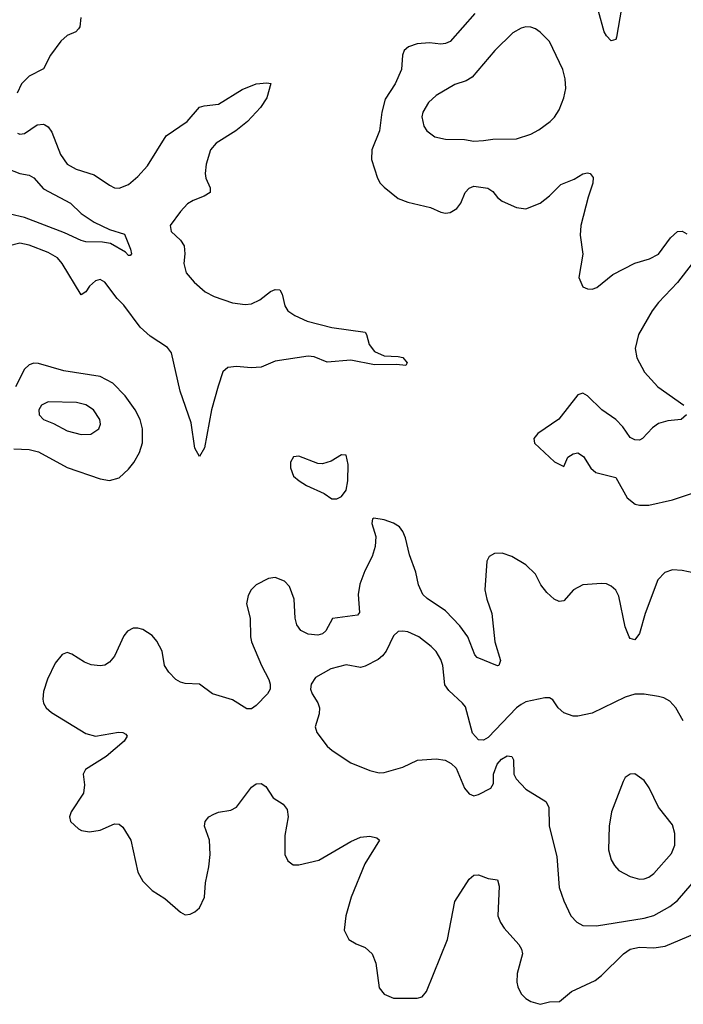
# Model space of a CAD drawing. Header units: inches. Extents: x 1649636 to 1815363, y 506543 to 641975.
# Tile 540 of 656: x 1750570 to 1753375, y 573216 to 577381. Entities that reach past the tile are written whole.
import ezdxf

# ---------------------------------------------------------------- set-up
doc = ezdxf.new("R2010")
doc.units = ezdxf.units.IN
doc.header["$MEASUREMENT"] = 0
doc.layers.add('B7557', color=7, linetype='Continuous')

msp = doc.modelspace()

# ---------------------------------------------------------------- linework, layer by layer
at = {"layer": 'B7557', "color": 5}
for points, elevation in [([(1753113.8, 577430), (1753093, 577307), (1753090, 577297.2), (1753070, 577292), (1753050, 577312.3), (1753041.1, 577330), (1753016.4, 577416.4)], 520), ([(1750828.1, 577390), (1750823.5, 577350), (1750818.6, 577341.4), (1750806.7, 577330), (1750770, 577314), (1750743.7, 577290), (1750700.1, 577230), (1750670, 577172.4), (1750610, 577141.4), (1750577.6, 577110), (1750559.7, 577070)], 480), ([(1752493.3, 577406.7), (1752390, 577288.9), (1752370, 577279.4), (1752350, 577277.3), (1752302.3, 577282.3), (1752250, 577278.6), (1752213.9, 577266.1), (1752195.6, 577250), (1752188.2, 577230), (1752183.9, 577170), (1752157.3, 577110), (1752115.5, 577044.5), (1752100.2, 576990), (1752091.6, 576910), (1752058.2, 576830), (1752056.5, 576790), (1752082.8, 576710), (1752093.4, 576690), (1752110, 576672), (1752170, 576624.9), (1752210, 576608.3), (1752306.7, 576586.7), (1752350, 576566.7), (1752370, 576562.4), (1752390, 576564.9), (1752417.8, 576582.2), (1752435.2, 576604.8), (1752453.3, 576650), (1752470, 576668.9), (1752490, 576676.3), (1752548.4, 576668.4), (1752570, 576654), (1752590, 576628.7), (1752610, 576613.7), (1752670, 576586.7), (1752710, 576580.3), (1752770, 576604.6), (1752810, 576635.3), (1752857, 576683), (1752913.9, 576706.1), (1752950, 576728.8), (1752970, 576733.1), (1752981, 576730), (1752993.6, 576713.6), (1752993.4, 576690), (1752972.8, 576630), (1752941.8, 576510), (1752939.3, 576470), (1752950.3, 576389.7), (1752933, 576290), (1752950, 576251), (1752970, 576243), (1752990, 576241.6), (1753010, 576248.5), (1753077.6, 576302.4), (1753170, 576351.5), (1753232, 576370), (1753270, 576389.2), (1753321.4, 576458.6), (1753350, 576484.9), (1753370, 576487), (1753390, 576475.3)], 520), ([(1750561.3, 576901.3), (1750570, 576896.3), (1750590, 576899.5), (1750644.3, 576935.7), (1750670, 576939.3), (1750676.2, 576936.2), (1750690, 576928), (1750705.2, 576905.2), (1750742, 576810), (1750770, 576770.2), (1750808.4, 576748.4), (1750884.2, 576724.2), (1750950, 576680.9), (1750970, 576670.3), (1750990, 576667.7), (1751030, 576683.6), (1751070, 576717.3), (1751110, 576762.7), (1751188.5, 576890), (1751278.5, 576950), (1751330, 577010.4), (1751350, 577017), (1751410, 577023.9), (1751510, 577084.9), (1751569, 577110), (1751614, 577114), (1751631, 577111), (1751614.6, 577050), (1751587.4, 577010), (1751533.6, 576950), (1751484.2, 576910), (1751401.1, 576858.9), (1751376.4, 576830), (1751357.8, 576770), (1751354.1, 576730), (1751356.1, 576710), (1751375.5, 576670), (1751374.6, 576650), (1751350, 576633.8), (1751303.5, 576616.5), (1751278.6, 576601.4), (1751249.2, 576570), (1751206, 576510), (1751210, 576484.9), (1751250, 576448.4), (1751265, 576424.9), (1751268.3, 576390), (1751263.5, 576350), (1751274, 576310), (1751307.7, 576270), (1751353.6, 576230), (1751391.8, 576210), (1751470, 576183.8), (1751523.5, 576176.5), (1751550, 576178.3), (1751584.5, 576195.5), (1751630, 576231.1), (1751650, 576239.6), (1751670, 576237.6), (1751679.5, 576219.5), (1751690.2, 576170), (1751703.6, 576150), (1751732.9, 576130), (1751785.7, 576105.7), (1751890, 576079.6), (1752030, 576059.3), (1752036.5, 576050), (1752046.9, 576006.9), (1752070, 575977.3), (1752110, 575958.4), (1752170, 575956.9), (1752190, 575952), (1752207.3, 575930), (1752202, 575918), (1752162.9, 575922.9), (1752070, 575921.4), (1751970, 575940.2), (1751870, 575932.4), (1751814.4, 575954.4), (1751790, 575957.8), (1751650, 575937.2), (1751590, 575910.5), (1751547.9, 575907.9), (1751486.6, 575913.4), (1751450.2, 575909.8), (1751429.2, 575890.8), (1751408.6, 575831.4), (1751380.9, 575730), (1751350.7, 575569.3), (1751330, 575533.2), (1751310, 575569.2), (1751295.4, 575675.4), (1751248.7, 575810), (1751211.6, 575971.6), (1751194.3, 575994.3), (1751121.8, 576041.8), (1751079.9, 576079.9), (1751010, 576174), (1750982.1, 576202.1), (1750930, 576271.3), (1750910, 576281.7), (1750890, 576276.4), (1750865.7, 576254.3), (1750850, 576229.6), (1750830, 576216.9), (1750750, 576349.7), (1750730, 576373.5), (1750690, 576396.8), (1750610, 576426.9), (1750570, 576435.4), (1750470, 576409.8)], 480), ([(1750513.4, 576753.4), (1750570, 576730.8), (1750610, 576723.5), (1750630, 576711.6), (1750670, 576666), (1750785, 576605), (1750830, 576561.7), (1750884.5, 576524.5), (1750950, 576494), (1751013.6, 576473.6), (1751039, 576410), (1751042.8, 576390), (1751036.7, 576383.3), (1751030, 576382.9), (1751017.7, 576397.7), (1750954.3, 576434.3), (1750920.3, 576440.3), (1750850, 576441.2), (1750830, 576446.3), (1750759.1, 576479.1), (1750590, 576543.7), (1750530, 576558.8)], 460), ([(1753413.2, 576350), (1753351.1, 576268.9), (1753270, 576184.5), (1753243.2, 576150), (1753185.6, 576050), (1753171.1, 575990), (1753178.8, 575950), (1753211.3, 575890), (1753268, 575828), (1753377.6, 575750)], 520), ([(1750545.3, 575565.3), (1750610, 575562.5), (1750650, 575553.7), (1750770, 575486.9), (1750910, 575439.2), (1750950, 575431.4), (1750990, 575443.2), (1751030, 575479.6), (1751052, 575508.1), (1751076.2, 575550), (1751088.5, 575591.5), (1751088.5, 575650), (1751079.1, 575690), (1751058.6, 575730), (1751015.9, 575790), (1750963.3, 575843.3), (1750910, 575871.9), (1750756.2, 575896.2), (1750650, 575927.1), (1750630, 575927.7), (1750610, 575921.5), (1750590, 575903.1), (1750551.7, 575828.3)], 520), ([(1753388.4, 575710), (1753366, 575690), (1753310, 575684.1), (1753270, 575672.8), (1753244.8, 575655.2), (1753202.4, 575610), (1753190, 575602.7), (1753170, 575603.5), (1753150, 575613.3), (1753118.9, 575658.9), (1753090, 575689.7), (1753030.6, 575730.6), (1752970, 575789.6), (1752950, 575800.7), (1752930, 575794), (1752848.3, 575691.7), (1752760.7, 575630), (1752742.8, 575610), (1752746, 575590), (1752830, 575510.6), (1752870, 575491.3), (1752887, 575530), (1752910, 575544.6), (1752930, 575548.9), (1752952.9, 575532.8), (1752983.9, 575483.9), (1753005.1, 575465.1), (1753090, 575444.4), (1753138, 575358), (1753171.9, 575331.9), (1753190, 575326.8), (1753230, 575327.8), (1753330, 575350.2), (1753410, 575376.9)], 520), ([(1753450, 575034.5), (1753370, 575051.6), (1753330, 575054), (1753297.5, 575042.5), (1753267.8, 575012.2), (1753214.2, 574870), (1753190, 574785.2), (1753170, 574758), (1753150, 574763.7), (1753146.9, 574770), (1753130, 574813.2), (1753103.3, 574943.3), (1753090, 574967.8), (1753070, 574985.4), (1753050, 574994.5), (1753030, 574996.8), (1752950, 574991), (1752911.1, 574968.9), (1752870, 574922.4), (1752850, 574919.7), (1752829.9, 574929.9), (1752797.7, 574957.7), (1752773.1, 574990), (1752750, 575035.6), (1752710, 575075.4), (1752650, 575111), (1752610, 575124.2), (1752576.4, 575123.6), (1752554, 575110), (1752544.9, 575090), (1752536.5, 574970), (1752545.2, 574930), (1752566.1, 574870), (1752578.9, 574750), (1752601.7, 574670), (1752594.8, 574650), (1752590, 574648), (1752503.4, 574683.4), (1752494, 574694), (1752464.3, 574770), (1752430, 574817.1), (1752370, 574881.2), (1752292.2, 574932.2), (1752273.8, 574950), (1752255.2, 574990), (1752244.1, 575044.1), (1752218, 575118), (1752201.3, 575190), (1752190, 575216), (1752175.2, 575235.2), (1752150, 575251.8), (1752110, 575265.2), (1752067.1, 575272.9), (1752062, 575270), (1752058, 575250), (1752075.2, 575195.2), (1752072.7, 575152.7), (1752060.3, 575110), (1752029.1, 575050), (1752007.2, 574992.8), (1752001, 574950), (1752006.5, 574873.5), (1751997.8, 574862.2), (1751891.7, 574848.3), (1751863.5, 574796.5), (1751850, 574783.5), (1751830, 574777.1), (1751790, 574781.8), (1751757.7, 574797.7), (1751741.2, 574821.2), (1751734.6, 574850), (1751729.8, 574930), (1751710, 574984.2), (1751690, 575005.7), (1751650, 575020.9), (1751622.2, 575017.8), (1751570, 574991.1), (1751548.7, 574970), (1751535.1, 574944.9), (1751529.1, 574910.9), (1751544.5, 574850), (1751545, 574770), (1751549.2, 574750), (1751591.9, 574650), (1751623.5, 574590), (1751628.4, 574570), (1751628.1, 574550), (1751617.8, 574530), (1751570, 574480.4), (1751550, 574465.8), (1751530, 574465.6), (1751470, 574504.4), (1751384.5, 574530), (1751329.7, 574569.8), (1751270, 574573.7), (1751250, 574578.7), (1751230.4, 574590.4), (1751200.6, 574620.6), (1751182.5, 574650), (1751172.5, 574710), (1751150, 574753), (1751130, 574776.9), (1751090, 574801.6), (1751070, 574807.8), (1751050, 574807.8), (1751025.2, 574794.8), (1751010, 574774.5), (1750971.4, 574688.6), (1750950, 574662.9), (1750930, 574651.3), (1750910, 574647.9), (1750872.3, 574652.3), (1750843.6, 574663.6), (1750790, 574697.6), (1750770, 574703.7), (1750750, 574696), (1750720.4, 574659.6), (1750687.8, 574592.2), (1750670, 574539.3), (1750667.4, 574507.4), (1750671, 574490), (1750682.2, 574470), (1750705, 574450), (1750850, 574361.2), (1750890, 574351.2), (1750987.8, 574367.8), (1751006.3, 574366.3), (1751018.6, 574358.6), (1751024, 574350), (1751012.1, 574330), (1750935.1, 574264.9), (1750848, 574210), (1750837.8, 574190), (1750844.4, 574144.4), (1750840.1, 574110), (1750787.6, 574030), (1750781.1, 574010), (1750784.4, 573990), (1750818.2, 573958.2), (1750831.5, 573951.5), (1750865.5, 573945.5), (1750910, 573952.6), (1750970, 573979.6), (1750990, 573977.7), (1751006.2, 573966.2), (1751040.2, 573910), (1751070, 573774.8), (1751090, 573737.1), (1751130, 573697.4), (1751183.4, 573663.4), (1751250, 573606), (1751270, 573594.8), (1751290, 573597.3), (1751310, 573607.3), (1751330, 573624.9), (1751351.1, 573670), (1751355.4, 573730), (1751370, 573798), (1751375.6, 573850), (1751372, 573910), (1751351.2, 573970), (1751353.3, 573990), (1751369.6, 574010), (1751390, 574021.1), (1751410, 574028.9), (1751462.7, 574037.3), (1751487, 574050), (1751550, 574134.9), (1751570, 574148.4), (1751590, 574150.3), (1751610, 574137), (1751642, 574090), (1751683, 574063), (1751700.5, 574040.5), (1751705.3, 574010), (1751690.3, 573930), (1751690.4, 573850.4), (1751703.9, 573823.9), (1751726.1, 573806.1), (1751750, 573806), (1751834.1, 573825.9), (1751970, 573904.9), (1752010, 573922.8), (1752050, 573927.7), (1752080.3, 573920.3), (1752090.4, 573910), (1752028.9, 573811.1), (1751971.2, 573670), (1751947.9, 573590), (1751942, 573530), (1751960.7, 573490), (1751991.7, 573471.7), (1752030, 573457), (1752059.5, 573430), (1752075.6, 573390), (1752090, 573286.8), (1752110, 573259.3), (1752150, 573242.4), (1752250, 573242), (1752271.6, 573248.4), (1752290, 573270.8), (1752377.7, 573490), (1752409.3, 573650.7), (1752470, 573746), (1752490, 573762.4), (1752510, 573764.4), (1752550, 573748.4), (1752590, 573742.8), (1752596.2, 573716.2), (1752591.3, 573590), (1752602.3, 573562.3), (1752618.3, 573538.3), (1752679.6, 573470), (1752691.7, 573450), (1752696, 573430), (1752673.3, 573346.7), (1752671.3, 573310), (1752675.8, 573290), (1752690, 573261.3), (1752710, 573240.9), (1752730, 573229), (1752770, 573216.5), (1752810, 573226.7), (1752851.1, 573228.9), (1752902.7, 573270), (1753002.5, 573317.5), (1753030, 573337.7), (1753122.7, 573430), (1753150.5, 573449.5), (1753190, 573458.6), (1753250, 573454.8), (1753298.1, 573461.9), (1753424.7, 573515.3)], 520), ([(1753375.2, 574415.2), (1753343.1, 574470), (1753318, 574498), (1753292.9, 574512.9), (1753270, 574518.8), (1753210, 574528.7), (1753170, 574528.5), (1753130, 574515.6), (1752990, 574447.8), (1752930, 574434.5), (1752910, 574435.4), (1752869.7, 574449.7), (1752846.6, 574470), (1752824.1, 574504.1), (1752810, 574512.7), (1752790, 574512.3), (1752710, 574495.4), (1752690, 574484.7), (1752670, 574469.7), (1752550, 574345.1), (1752530, 574333.6), (1752510, 574334.5), (1752483.7, 574363.7), (1752453.9, 574473.9), (1752442.2, 574490), (1752383.8, 574543.8), (1752367.6, 574567.6), (1752358.3, 574650), (1752350, 574675.1), (1752330, 574708.2), (1752309.7, 574730), (1752256.9, 574770), (1752210, 574792), (1752190, 574795.1), (1752170, 574792.6), (1752150, 574775.1), (1752118.6, 574710), (1752103.8, 574690), (1752084.9, 574675.1), (1752030, 574646), (1752010, 574641.1), (1751950, 574652.8), (1751885, 574635), (1751820.9, 574599.1), (1751801.5, 574570), (1751799.6, 574550), (1751806.7, 574530), (1751830.9, 574490.9), (1751837.2, 574470), (1751835.6, 574444.4), (1751818.4, 574390), (1751825.8, 574365.9), (1751870, 574307.7), (1751890.7, 574290), (1751970, 574238.4), (1752050, 574206), (1752090, 574194.9), (1752110, 574196.4), (1752190, 574219), (1752250.9, 574249.1), (1752330, 574254.9), (1752368.6, 574248.6), (1752394.4, 574234.4), (1752414.6, 574214.6), (1752450, 574131), (1752470, 574106.8), (1752490, 574098.8), (1752510, 574104), (1752561.2, 574130), (1752573.2, 574150), (1752573.2, 574190), (1752587.8, 574232.2), (1752606.5, 574253.5), (1752630, 574266.8), (1752650, 574264.7), (1752657.3, 574250), (1752659.3, 574190), (1752668, 574170), (1752710, 574126), (1752794.1, 574074.1), (1752807, 574050), (1752808.7, 573970), (1752841.2, 573841.2), (1752850.3, 573710), (1752870, 573654), (1752900.4, 573590), (1752924.4, 573564.4), (1752950, 573550.4), (1753008.9, 573548.9), (1753210, 573580.1), (1753250, 573592.7), (1753318.3, 573630), (1753350, 573656.1), (1753413.2, 573726.8)], 540)]:
    msp.add_lwpolyline(points, dxfattribs=dict(at, elevation=elevation))
for points, elevation in [([(1752710, 577351.1), (1752690, 577345.4), (1752654.8, 577325.2), (1752578.9, 577250), (1752482.8, 577137.2), (1752457.5, 577122.5), (1752410, 577106.3), (1752330, 577059.7), (1752298.7, 577030), (1752274.6, 576990), (1752270.3, 576970), (1752278, 576930), (1752290.4, 576910), (1752325.5, 576885.5), (1752370, 576875.6), (1752450, 576873.7), (1752490, 576867.1), (1752530, 576869.2), (1752570, 576875.5), (1752670, 576877.3), (1752730, 576896.9), (1752765, 576915), (1752812, 576950), (1752830.9, 576969.1), (1752850, 576998.8), (1752869.7, 577050.3), (1752878, 577090), (1752875.8, 577130), (1752865.7, 577170), (1752810, 577288.2), (1752770, 577328.4), (1752750, 577341.5), (1752730, 577349.7)], 540), ([(1750690, 575763.9), (1750662, 575750), (1750650.3, 575730), (1750652, 575710), (1750670, 575690.4), (1750713.5, 575673.5), (1750770, 575641.2), (1750830, 575625.8), (1750870, 575627.1), (1750904.2, 575650), (1750911, 575670), (1750908.6, 575690), (1750882, 575730), (1750850, 575752.2), (1750810, 575761.4)], 540), ([(1751930, 575540.9), (1751886.1, 575513.9), (1751850, 575502.4), (1751830, 575503.6), (1751750, 575534.5), (1751727.7, 575532.3), (1751714.8, 575510), (1751714.4, 575485.6), (1751728, 575450), (1751750.8, 575430), (1751782.8, 575410), (1751856.5, 575376.5), (1751890, 575354), (1751910, 575354), (1751930, 575364), (1751949.5, 575390.5), (1751956.9, 575430), (1751959.1, 575499.1), (1751950, 575539)], 520), ([(1753170, 574191.6), (1753150.4, 574189.6), (1753130, 574175.1), (1753121.1, 574158.9), (1753071.5, 574030), (1753062, 573970), (1753059.1, 573870), (1753070, 573828), (1753083.8, 573803.8), (1753103, 573783), (1753150, 573756.5), (1753190, 573746), (1753210, 573746.5), (1753230, 573754.3), (1753250, 573769.1), (1753325.6, 573854.4), (1753339.8, 573890), (1753338.9, 573938.9), (1753330, 573975.1), (1753270.7, 574050.7), (1753231.3, 574131.3), (1753210, 574162.4)], 560)]:
    msp.add_lwpolyline(points, close=True, dxfattribs=dict(at, elevation=elevation))

doc.saveas('drawing.dxf')
